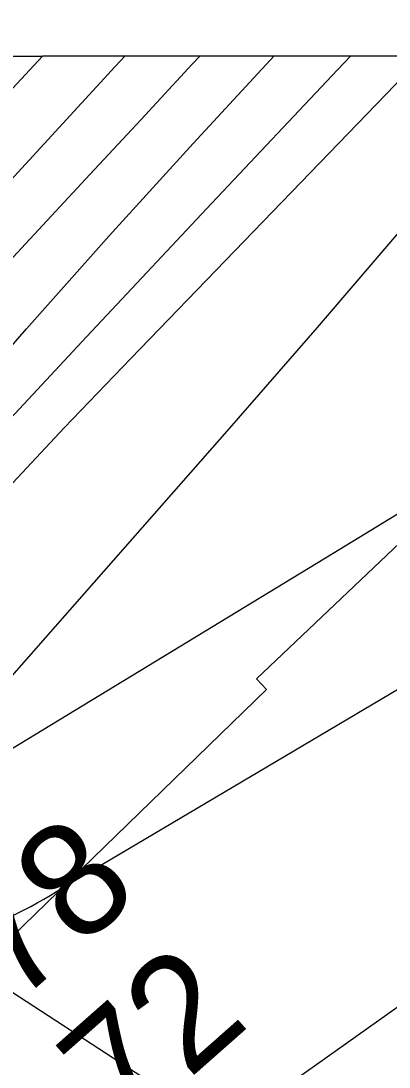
# Model space of a CAD drawing. Extents: x 3297772 to 3335630, y 634068 to 659439.
# Drawn here: x 3313109 to 3313325, y 657047 to 657663 of the extents above; entities that cross this region are included whole.
import ezdxf

# ---------------------------------------------------------------- set-up
doc = ezdxf.new("R2010")
doc.units = 0
for name, color, linetype in [('V-GRID-FRAM', 7, 'Continuous'), ('V-RIVR-RANG', 7, 'Continuous'), ('V-RRAP-RVMT', 7, 'Continuous'), ('V-TOPO-DPTH', 7, 'Continuous'), ('V-TOPO-MAJR', 7, 'Continuous'), ('V-TOPO-MINR', 7, 'Continuous'), ('V-UTIL-LINE', 7, 'Continuous')]:
    doc.layers.add(name, color=color, linetype=linetype)

msp = doc.modelspace()

# ---------------------------------------------------------------- linework, layer by layer
at = {"layer": 'V-GRID-FRAM'}
msp.add_lwpolyline([(3301870.22, 657630.6), (3333425.54, 657662.73), (3333451.99, 639478.67), (3301880.8, 639446.53), (3301870.22, 657630.6)], dxfattribs=at)
at = {"layer": 'V-RRAP-RVMT'}
for p, q in [((3312848.2, 657641.78), (3313591.86, 657642.54)), ((3313381.69, 657403.24), (3313247.27, 657275.55)), ((3313247.27, 657275.55), (3313253.25, 657269.34)), ((3313253.25, 657269.34), (3313096.59, 657117.35))]:
    msp.add_line(p, q, dxfattribs=at)
at = {"layer": 'V-TOPO-DPTH'}
msp.add_line((3313169.87, 657642.11), (3314592.32, 657643.56), dxfattribs=at)
for points in [[(3313121.22, 657642.06), (3313086.05, 657604.34), (3313038.95, 657551.77), (3312992.56, 657498.56), (3312922.17, 657416.19), (3312911.77, 657403.49), (3312901.73, 657390.51), (3312892.25, 657377.13), (3312883.13, 657363.47), (3312821.08, 657266.17), (3312807.15, 657243.86), (3312793.49, 657221.39), (3312780.25, 657198.66), (3312767.29, 657175.76), (3312754.53, 657152.75), (3312741.74, 657129.76), (3312728.91, 657106.78), (3312716.05, 657083.83), (3312644.48, 656956.26), (3312608.47, 656891.35), (3312572.85, 656826.23), (3312537.84, 656760.79), (3312503.24, 656695.12), (3312456.24, 656604.93)], [(3313121.22, 657642.06), (3313086.05, 657604.34), (3313038.95, 657551.77), (3312992.56, 657498.56), (3312922.17, 657416.19), (3312911.77, 657403.49), (3312901.73, 657390.51), (3312892.25, 657377.13), (3312883.13, 657363.47), (3312821.08, 657266.17), (3312807.15, 657243.86), (3312793.49, 657221.39), (3312780.25, 657198.66), (3312767.29, 657175.76), (3312754.53, 657152.75), (3312741.74, 657129.76), (3312728.91, 657106.78), (3312716.05, 657083.83), (3312644.48, 656956.26), (3312608.47, 656891.35), (3312572.85, 656826.23), (3312537.84, 656760.79), (3312503.24, 656695.12), (3312456.24, 656604.93)], [(3312663.29, 656926.87), (3312691.15, 656977.03), (3312719.47, 657026.95), (3312887.64, 657318.84), (3312889.94, 657322.84), (3312892.23, 657326.84), (3312894.51, 657330.85), (3312896.79, 657334.86), (3312899.13, 657338.84), (3312901.53, 657342.77), (3312904.04, 657346.63), (3312906.63, 657350.45), (3312917.65, 657366.22), (3312918.81, 657367.81), (3312920.01, 657369.37), (3312922.57, 657372.36), (3313091.23, 657556.9), (3313164.02, 657635.84), (3313169.87, 657642.11), (3313121.22, 657642.06)], [(3312663.29, 656926.87), (3312691.15, 656977.03), (3312719.47, 657026.95), (3312887.64, 657318.84), (3312889.94, 657322.84), (3312892.23, 657326.84), (3312894.51, 657330.85), (3312896.79, 657334.86), (3312899.13, 657338.84), (3312901.53, 657342.77), (3312904.04, 657346.63), (3312906.63, 657350.45), (3312917.65, 657366.22), (3312918.81, 657367.81), (3312920.01, 657369.37), (3312922.57, 657372.36), (3313091.23, 657556.9), (3313164.02, 657635.84), (3313169.87, 657642.11)], [(3312684.82, 657100.4), (3312707.01, 657139.67), (3312729.44, 657178.81), (3312850.84, 657388.53), (3312861.6, 657406.22), (3312872.85, 657423.59), (3312884.83, 657440.45), (3312897.3, 657456.99), (3312910.36, 657473.08), (3312923.72, 657488.92), (3312937.52, 657504.37), (3312951.62, 657519.56), (3312966.98, 657535.65), (3312988.93, 657558.74), (3313010.82, 657581.89), (3313032.6, 657605.14), (3313054.32, 657628.46), (3313066.88, 657642), (3313121.22, 657642.06)]]:
    msp.add_lwpolyline(points, dxfattribs=at)
at = {"layer": 'V-TOPO-MAJR'}
msp.add_lwpolyline([(3312676.14, 656879.41), (3312694.11, 656915.93), (3312712.4, 656952.3), (3312731.38, 656988.3), (3312750.97, 657023.95), (3312771.46, 657059.09), (3312792.57, 657093.88), (3312911.95, 657285.11), (3312929.45, 657312.09), (3312947.55, 657338.63), (3312966.56, 657364.53), (3312986.18, 657390), (3312987.13, 657391.18), (3313007.96, 657416.67), (3313029.18, 657441.83), (3313050.98, 657466.49), (3313073.16, 657490.82), (3313088.7, 657507.48), (3313118.92, 657539.89), (3313149.13, 657572.33), (3313179.32, 657604.78), (3313209.49, 657637.25), (3313214.04, 657642.15)], dxfattribs=at)
at = {"layer": 'V-TOPO-MINR'}
for points in [[(3313121.22, 657642.06), (3313086.05, 657604.34), (3313038.95, 657551.77), (3312992.56, 657498.56), (3312922.17, 657416.19), (3312911.77, 657403.49), (3312901.73, 657390.51), (3312892.25, 657377.13), (3312883.13, 657363.47), (3312821.08, 657266.17), (3312807.15, 657243.86), (3312793.49, 657221.39), (3312780.25, 657198.66), (3312767.29, 657175.76), (3312754.53, 657152.75), (3312741.74, 657129.76), (3312728.91, 657106.78), (3312716.05, 657083.83), (3312644.48, 656956.26), (3312608.47, 656891.35), (3312572.85, 656826.23), (3312537.84, 656760.79), (3312503.24, 656695.12), (3312456.24, 656604.93)], [(3313169.87, 657642.11), (3313164.02, 657635.84), (3313091.23, 657556.9), (3312922.57, 657372.36), (3312920.01, 657369.37), (3312918.81, 657367.81), (3312917.65, 657366.22), (3312906.63, 657350.45), (3312904.04, 657346.63), (3312901.53, 657342.77), (3312899.13, 657338.84), (3312896.79, 657334.86), (3312894.51, 657330.85), (3312892.23, 657326.84), (3312889.94, 657322.84), (3312887.64, 657318.84), (3312719.47, 657026.95), (3312691.15, 656977.03), (3312663.29, 656926.87)], [(3312689.16, 656788.03), (3312702.3, 656822.15), (3312716.04, 656856.04), (3312730.17, 656889.78), (3312771.57, 656986.23), (3312781.64, 657009.11), (3312791.98, 657031.87), (3312802.74, 657054.44), (3312813.76, 657076.88), (3312825.41, 657098.97), (3312837.62, 657120.74), (3312850.67, 657142.02), (3312864.27, 657162.97), (3312949.57, 657288.91), (3312958.74, 657301.94), (3312968.2, 657314.74), (3312978.11, 657327.2), (3312988.32, 657339.43), (3313063.5, 657426.3), (3313111.84, 657481.5), (3313160.61, 657536.32), (3313210.02, 657590.56), (3313257.79, 657642.2)], [(3313302.94, 657642.24), (3313295.04, 657633.94), (3313221.04, 657555.51), (3313147.27, 657476.85), (3312988.74, 657307.07), (3312985.2, 657303.13), (3312981.76, 657299.11), (3312978.48, 657294.96), (3312975.29, 657290.72), (3312935.13, 657235.12), (3312929.28, 657226.57), (3312923.72, 657217.85), (3312918.61, 657208.86), (3312913.79, 657199.69), (3312909.31, 657190.34), (3312904.99, 657180.92), (3312900.89, 657171.39), (3312896.95, 657161.8), (3312823.83, 656977.36)], [(3313345.6, 657642.29), (3313173.26, 657464.19), (3313153.64, 657443.79), (3313134.1, 657423.3), (3313114.69, 657402.7), (3313095.36, 657382.02)], [(3313334.42, 657542.4), (3313283.12, 657482.39), (3313231.29, 657422.82), (3313054.5, 657222.31), (3313053.2, 657220.76), (3313050.83, 657217.48), (3313049.76, 657215.77), (3313042.28, 657203.01), (3313041.79, 657201.83), (3313041.62, 657200.56), (3313042, 657199.87), (3313042.79, 657199.83), (3313052.19, 657204.52), (3313056.54, 657206.75), (3313060.84, 657209.06), (3313065.09, 657211.47), (3313069.29, 657213.95), (3313292.44, 657349.52), (3313377.72, 657401.55)], [(3312936.4, 657050.97), (3313110.48, 657139.62), (3313114.36, 657141.65), (3313118.2, 657143.73), (3313121.99, 657145.91), (3313125.75, 657148.14), (3313129.49, 657150.41), (3313133.24, 657152.66), (3313136.99, 657154.91), (3313140.75, 657157.14), (3313759.02, 657523.15)], [(3313257.16, 657030.7), (3313331.6, 657083.38)]]:
    msp.add_lwpolyline(points, dxfattribs=at)
at = {"layer": 'V-UTIL-LINE'}
msp.add_line((3312534.44, 657461.43), (3315211.93, 655719.78), dxfattribs=at)

# ---------------------------------------------------------------- texts
at = {"layer": 'V-RIVR-RANG'}
for s, p in [('-78', (3313083.12, 657063.43)), ('-72', (3313147.53, 656986.89))]:
    msp.add_text(s, height=67, rotation=41.43417, dxfattribs=at).set_placement(p)

doc.saveas('drawing.dxf')
